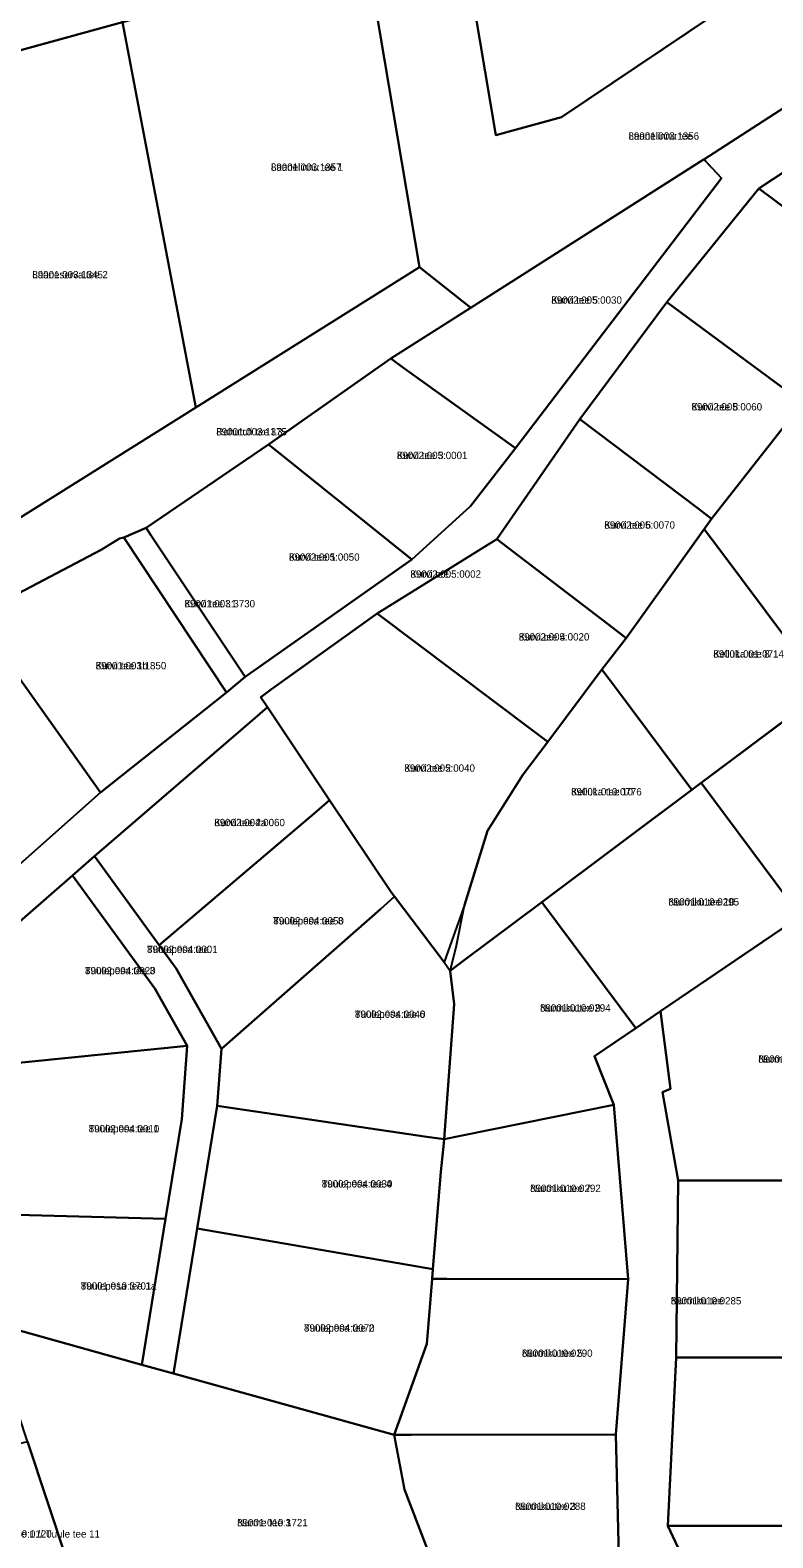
# Model space of a CAD drawing. Extents: x 526849 to 562296, y 6591741 to 6618546.
# Drawn here: x 545688.9 to 545841.5, y 6598465.4 to 6598774.9 of the extents above; entities that cross this region are included whole.
import ezdxf

# ---------------------------------------------------------------- set-up
doc = ezdxf.new("R2010")
doc.units = 0
for name, color, linetype in [('L_AADRESS', 7, 'Continuous'), ('PIIR', 7, 'Continuous'), ('TUNNUS', 7, 'Continuous')]:
    doc.layers.add(name, color=color, linetype=linetype)

msp = doc.modelspace()

# ---------------------------------------------------------------- linework, layer by layer
at = {"layer": 'PIIR'}
for points in [[(545724.28, 6598990.83), (545743.66, 6598996.15), (545757.42, 6598914.51), (545811.67, 6598952.62), (545856.02, 6598983.78), (545863.73, 6598999.35), (545868.19, 6598974), (545814.2, 6598936.07), (545760.19, 6598898.12), (545770.41, 6598837.49), (545784.6, 6598753.32), (545798.04, 6598757.01), (545839.67, 6598784.98), (545894.9, 6598822.08), (545898.86, 6598799.59), (545899.38, 6598796.63), (545865.04, 6598772.71), (545827.29, 6598748.35), (545779.42, 6598717.89), (545768.89, 6598726.19), (545758.08, 6598790.33), (545742.05, 6598885.38), (545739.29, 6598901.77), (545733.21, 6598937.82)], [(545770.41, 6598837.49), (545827.24, 6598860.18), (545839.67, 6598784.98), (545798.04, 6598757.01), (545784.6, 6598753.32)], [(545641, 6598841.44), (545692.83, 6598855.68), (545707.87, 6598776.54), (545655.81, 6598762.24)], [(545707.87, 6598776.54), (545758.08, 6598790.33), (545768.89, 6598726.19), (545722.92, 6598697.41)], [(545655.81, 6598762.24), (545707.87, 6598776.54), (545722.92, 6598697.41), (545685.48, 6598673.96), (545668.73, 6598693.14)], [(545838.61, 6598742.33), (545871.72, 6598764.2), (545874.51, 6598765.58), (545887.15, 6598756.67), (545890.01, 6598754.65), (545865.68, 6598722.47), (545862.72, 6598724.45)], [(545762.98, 6598707.45), (545779.4, 6598717.89), (545827.28, 6598748.36), (545829, 6598746.54), (545830.93, 6598744.5), (545788.61, 6598689.06), (545765.42, 6598705.7)], [(545838.61, 6598742.33), (545862.72, 6598724.45), (545865.68, 6598722.47), (545847.65, 6598698.4), (545844.83, 6598700.48), (545819.72, 6598719.03)], [(545660.45, 6598691.59), (545668.73, 6598693.14), (545685.48, 6598673.96), (545722.92, 6598697.41), (545768.89, 6598726.19), (545779.42, 6598717.89), (545762.98, 6598707.45), (545737.91, 6598689.8), (545712.73, 6598672.72), (545708.14, 6598670.73), (545707.29, 6598670.52), (545703.49, 6598668.17), (545682.48, 6598657.15), (545677.02, 6598658.67)], [(545819.72, 6598719.03), (545844.83, 6598700.48), (545847.65, 6598698.4), (545828.9, 6598674.57), (545826.11, 6598676.68), (545801.82, 6598695.02)], [(545737.91, 6598689.8), (545762.98, 6598707.45), (545765.42, 6598705.7), (545788.61, 6598689.06), (545779.38, 6598677.17), (545767.32, 6598666.2), (545739.86, 6598688.24)], [(545849.5, 6598700.87), (545852.62, 6598696.7), (545873.97, 6598668.13), (545846.14, 6598647.33), (545844.95, 6598648.93), (545830.37, 6598668.43), (545827.38, 6598672.44), (545828.9, 6598674.57), (545847.65, 6598698.4)], [(545801.82, 6598695.02), (545826.11, 6598676.68), (545828.9, 6598674.57), (545819.99, 6598662.09), (545811.38, 6598650.03), (545808.6, 6598652.16), (545784.8, 6598670.36)], [(545713.7, 6598671.23), (545712.73, 6598672.72), (545737.91, 6598689.8), (545739.86, 6598688.24), (545767.32, 6598666.2), (545733.1, 6598642.1)], [(545712.73, 6598672.72), (545713.7, 6598671.23), (545733.1, 6598642.1), (545729.26, 6598638.89), (545708.14, 6598670.73)], [(545675.51, 6598657.53), (545677.02, 6598658.67), (545682.48, 6598657.15), (545703.49, 6598668.17), (545707.29, 6598670.52), (545708.14, 6598670.73), (545729.26, 6598638.89), (545703.36, 6598618.36)], [(545784.8, 6598670.36), (545808.6, 6598652.16), (545811.38, 6598650.03), (545806.37, 6598643.65), (545795.29, 6598628.79), (545792.51, 6598630.85), (545760.19, 6598655.11)], [(545819.99, 6598662.09), (545827.38, 6598672.44), (545830.37, 6598668.43), (545844.95, 6598648.93), (545846.14, 6598647.33), (545852.13, 6598639.32), (545826.73, 6598620.33), (545824.85, 6598618.93), (545809.37, 6598639.64), (545806.37, 6598643.65), (545811.38, 6598650.03)], [(545607.84, 6598604.09), (545604.6, 6598613.53), (545616.25, 6598620.15), (545631.32, 6598629.33), (545632.27, 6598628.28), (545649.13, 6598638.96), (545674.52, 6598655.74), (545675.51, 6598657.53), (545703.36, 6598618.36), (545666.41, 6598585.59), (545638.01, 6598616.15), (545612.55, 6598597.96)], [(545738.47, 6598639.57), (545760.19, 6598655.11), (545792.51, 6598630.85), (545795.29, 6598628.79), (545790.1, 6598622.01), (545782.84, 6598610.52), (545778.17, 6598595.23), (545775.53, 6598587.96), (545773.94, 6598583.57), (545769.34, 6598589.7), (545763.75, 6598597.04), (545763.07, 6598597.93), (545750.44, 6598616.79), (545737.66, 6598635.88), (545736.39, 6598637.78), (545736.29, 6598637.95)], [(545892.21, 6598623.6), (545885.07, 6598618.75), (545847.17, 6598593), (545826.73, 6598620.33), (545870.3, 6598652.91)], [(545795.29, 6598628.79), (545806.37, 6598643.65), (545809.37, 6598639.64), (545824.85, 6598618.93), (545794.01, 6598595.88), (545777.79, 6598583.75), (545775.23, 6598581.76), (545776.45, 6598586.61), (545778.17, 6598595.23), (545782.84, 6598610.52), (545790.1, 6598622.01)], [(545715.44, 6598587.04), (545702.17, 6598605.29), (545735.04, 6598633.6), (545737.66, 6598635.88), (545750.44, 6598616.79), (545747.72, 6598614.49)], [(545847.17, 6598593), (545818.39, 6598573.45), (545813.34, 6598570.02), (545794.01, 6598595.88), (545826.73, 6598620.33)], [(545718.92, 6598582.26), (545715.44, 6598587.04), (545747.72, 6598614.49), (545750.44, 6598616.79), (545763.07, 6598597.93), (545763.75, 6598597.04), (545760.86, 6598594.4), (545728.2, 6598565.76)], [(545697.65, 6598601.36), (545702.17, 6598605.29), (545715.44, 6598587.04), (545718.92, 6598582.26), (545728.2, 6598565.76), (545727.35, 6598554.06), (545723.22, 6598528.85), (545718.35, 6598499.08), (545711.84, 6598500.89), (545716.72, 6598530.86), (545720.07, 6598551.34), (545721.15, 6598566.36), (545714.54, 6598578.12)], [(545679.21, 6598585.35), (545697.65, 6598601.36), (545714.54, 6598578.12), (545721.15, 6598566.36), (545681.08, 6598562.33)], [(545727.35, 6598554.06), (545728.2, 6598565.76), (545760.86, 6598594.4), (545763.75, 6598597.04), (545769.34, 6598589.7), (545773.94, 6598583.57), (545775.23, 6598581.76), (545776.01, 6598574.92), (545773.98, 6598547.18), (545770.38, 6598547.71)], [(545773.98, 6598547.18), (545776.01, 6598574.92), (545775.23, 6598581.76), (545777.79, 6598583.75), (545794.01, 6598595.88), (545813.34, 6598570.02), (545804.87, 6598564.27), (545808.83, 6598554.25), (545777.32, 6598547.88)], [(545855.56, 6598553.1), (545858.6, 6598538.69), (545822.01, 6598538.69), (545818.81, 6598556.88), (545820.44, 6598557.52), (545818.39, 6598573.45), (545847.17, 6598593)], [(545820.44, 6598557.52), (545818.81, 6598556.88), (545822.01, 6598538.69), (545821.65, 6598502.41), (545819.94, 6598467.82), (545836.15, 6598433.24), (545820.13, 6598431.73), (545821.44, 6598437.08), (545809.92, 6598458.78), (545809.23, 6598486.55), (545811.75, 6598518.47), (545808.83, 6598554.25), (545804.87, 6598564.27), (545813.34, 6598570.02), (545818.39, 6598573.45)], [(545681.08, 6598562.33), (545721.15, 6598566.36), (545720.07, 6598551.34), (545716.72, 6598530.86), (545683.73, 6598531.74), (545681.53, 6598556.92)], [(545768.47, 6598521.05), (545723.22, 6598528.85), (545727.35, 6598554.06), (545770.38, 6598547.71), (545773.98, 6598547.18), (545773.93, 6598546.39), (545773.31, 6598540.48), (545771.65, 6598520.5)], [(545771.48, 6598518.5), (545771.65, 6598520.5), (545773.31, 6598540.48), (545773.93, 6598546.39), (545773.98, 6598547.18), (545777.32, 6598547.88), (545808.83, 6598554.25), (545811.75, 6598518.47), (545774.48, 6598518.5)], [(545863.44, 6598515.67), (545868.56, 6598502.41), (545821.65, 6598502.41), (545822.01, 6598538.69), (545858.6, 6598538.69)], [(545716.72, 6598530.86), (545711.84, 6598500.89), (545683.82, 6598508.77), (545684.09, 6598511.58), (545684.35, 6598514.39), (545683.73, 6598531.74)], [(545723.22, 6598528.85), (545768.47, 6598521.05), (545771.65, 6598520.5), (545771.48, 6598518.5), (545770.37, 6598505.19), (545763.67, 6598486.53), (545718.35, 6598499.08)], [(545763.67, 6598486.53), (545770.37, 6598505.19), (545771.48, 6598518.5), (545774.48, 6598518.5), (545811.75, 6598518.47), (545809.23, 6598486.55), (545767.17, 6598486.53)], [(545683.82, 6598508.77), (545711.84, 6598500.89), (545718.35, 6598499.08), (545763.67, 6598486.53), (545765.84, 6598475.3), (545773.32, 6598455.62), (545776.13, 6598448.21), (545778.81, 6598429), (545775.47, 6598428.74), (545702.69, 6598426.69), (545700.88, 6598438.18), (545696.45, 6598460.8), (545688.38, 6598485.16), (545683.1, 6598501.12)], [(545875.96, 6598483.22), (545881.91, 6598467.82), (545819.94, 6598467.82), (545821.65, 6598502.41), (545868.56, 6598502.41)], [(545688.38, 6598485.16), (545696.45, 6598460.8), (545700.88, 6598438.18), (545685.72, 6598431.87), (545677.11, 6598452), (545656.79, 6598477.5)], [(545773.32, 6598455.62), (545765.84, 6598475.3), (545763.67, 6598486.53), (545767.17, 6598486.53), (545809.23, 6598486.55), (545809.92, 6598458.78), (545776.8, 6598455.92)], [(545888.25, 6598451.38), (545866.25, 6598436.07), (545836.15, 6598433.24), (545819.94, 6598467.82), (545881.91, 6598467.82)]]:
    msp.add_lwpolyline(points, close=True, dxfattribs=at)
for points in [[(545666.41, 6598585.59), (545703.36, 6598618.36), (545729.26, 6598638.89), (545733.1, 6598642.1), (545767.32, 6598666.2), (545779.38, 6598677.17), (545788.61, 6598689.06), (545830.93, 6598744.5), (545829, 6598746.54), (545827.29, 6598748.35), (545865.04, 6598772.71)], [(545871.72, 6598764.2), (545838.61, 6598742.33), (545819.72, 6598719.03), (545801.82, 6598695.02), (545784.8, 6598670.36), (545760.19, 6598655.11), (545738.47, 6598639.57), (545736.29, 6598637.95), (545736.39, 6598637.78), (545737.66, 6598635.88), (545735.04, 6598633.6), (545702.17, 6598605.29), (545697.65, 6598601.36), (545679.21, 6598585.35)]]:
    msp.add_lwpolyline(points, dxfattribs=at)

# ---------------------------------------------------------------- texts
at = {"layer": 'L_AADRESS'}
for s, p in [('Laanelinnu tee', (545811.83, 6598752.39)), ('Laanelinnu tee 1', (545738.38, 6598746)), ('Laaneserva tee 2', (545689.37, 6598723.93)), ('Kurvi tee 5', (545795.97, 6598718.71)), ('Kurvi tee 8', (545824.77, 6598696.8)), ('Rohututi tee L3', (545727.16, 6598691.67)), ('Kurvi tee 3', (545764.25, 6598686.82)), ('Kurvi tee 6', (545806.87, 6598672.53)), ('Kurvi tee 1', (545742.09, 6598665.95)), ('Kurvi tee', (545767.03, 6598662.46)), ('Kurvi tee L1', (545720.62, 6598656.38)), ('Kurvi tee 4', (545789.29, 6598649.57)), ('Kurvi tee 1b', (545702.38, 6598643.66)), ('Kelluka tee 8', (545829.25, 6598646.07)), ('Kurvi tee 2', (545765.79, 6598622.63)), ('Kelluka tee 10', (545800.04, 6598617.77)), ('Kurvi tee 2a', (545726.75, 6598611.46)), ('Nurmiku tee 10', (545820.04, 6598595.17)), ('Tuulepesa tee 8', (545738.86, 6598591.28)), ('Tuulepesa tee', (545712.93, 6598585.42)), ('Tuulepesa tee 3', (545700.18, 6598581.06)), ('Tuulepesa tee 6', (545755.62, 6598572.11)), ('Nurmiku tee 9', (545793.66, 6598573.4)), ('Nurmiku tee 8', (545838.5, 6598562.9)), ('Tuulepesa tee 1', (545700.94, 6598548.61)), ('Tuulepesa tee 4', (545748.82, 6598537.28)), ('Nurmiku tee 7', (545791.63, 6598536.36)), ('Tuulepesa tee 1a', (545699.32, 6598516.32)), ('Nurmiku tee', (545820.51, 6598513.28)), ('Tuulepesa tee 2', (545745.17, 6598507.69)), ('Nurmiku tee 5', (545789.95, 6598502.52)), ('Nurmiku tee 3', (545788.53, 6598471.09)), ('Nurme tee 3', (545731.44, 6598467.73)), ('Nurme tee 1 // Tuule tee 11', (545678.84, 6598465.41))]:
    msp.add_text(s, height=1.5, dxfattribs=at).set_placement(p)
at = {"layer": 'TUNNUS'}
for s, p in [('89001:003:1356', (545811.83, 6598752.39)), ('89001:003:1357', (545738.38, 6598746)), ('89001:003:1345', (545689.37, 6598723.93)), ('89002:005:0030', (545795.97, 6598718.71)), ('89002:005:0060', (545824.77, 6598696.8)), ('89001:003:1375', (545727.16, 6598691.67)), ('89002:005:0001', (545764.25, 6598686.82)), ('89002:005:0070', (545806.87, 6598672.53)), ('89002:005:0050', (545742.09, 6598665.95)), ('89002:005:0002', (545767.03, 6598662.46)), ('89001:003:3730', (545720.62, 6598656.38)), ('89002:005:0020', (545789.29, 6598649.57)), ('89001:003:1850', (545702.38, 6598643.66)), ('89001:001:0714', (545829.25, 6598646.07)), ('89002:005:0040', (545765.79, 6598622.63)), ('89001:010:0776', (545800.04, 6598617.77)), ('89002:004:0060', (545726.75, 6598611.46)), ('89001:010:0295', (545820.04, 6598595.17)), ('89002:004:0050', (545738.86, 6598591.28)), ('89002:004:0001', (545712.93, 6598585.42)), ('89002:004:0020', (545700.18, 6598581.06)), ('89002:004:0040', (545755.62, 6598572.11)), ('89001:010:0294', (545793.66, 6598573.4)), ('89001:010:0293', (545838.5, 6598562.9)), ('89002:004:0010', (545700.94, 6598548.61)), ('89002:004:0030', (545748.82, 6598537.28)), ('89001:010:0292', (545791.63, 6598536.36)), ('89001:010:3701', (545699.32, 6598516.32)), ('89001:010:0285', (545820.51, 6598513.28)), ('89002:004:0070', (545745.17, 6598507.69)), ('89001:010:0290', (545789.95, 6598502.52)), ('89001:010:0288', (545788.53, 6598471.09)), ('89001:010:1721', (545731.44, 6598467.73)), ('89002:009:0120', (545678.84, 6598465.41))]:
    msp.add_text(s, height=1.5, dxfattribs=at).set_placement(p)

doc.saveas('drawing.dxf')
